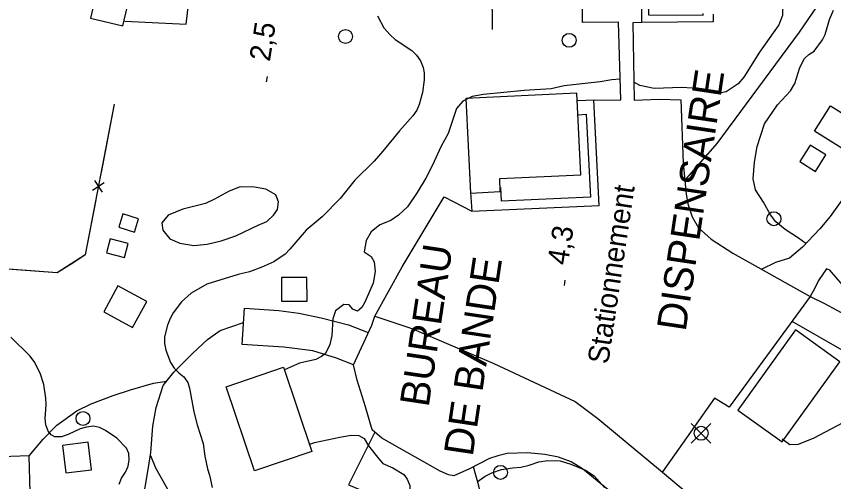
# Model space of a CAD drawing. Extents: x 282461 to 284471, y 5554090 to 5557646.
# Drawn here: x 283089.7 to 283207, y 5555109.4 to 5555176.2 of the extents above; entities that cross this region are included whole.
import ezdxf

# ---------------------------------------------------------------- set-up
doc = ezdxf.new("R2010")
doc.units = 0
for name, color, linetype in [('Niveau 19', 7, 'Continuous'), ('Niveau 2', 7, 'Continuous'), ('Niveau 21', 7, 'Continuous'), ('Niveau 22', 7, 'Continuous'), ('Niveau 3', 7, 'Continuous'), ('Niveau 31', 7, 'Continuous'), ('Niveau 36', 7, 'Continuous'), ('Niveau 37', 7, 'Continuous'), ('Niveau 52', 7, 'Continuous')]:
    doc.layers.add(name, color=color, linetype=linetype)

msp = doc.modelspace()

# ---------------------------------------------------------------- linework, layer by layer
at = {"layer": 'Niveau 19'}
for points in [[(283208.14, 5555149.81), (283206.48, 5555147.46), (283205, 5555145.69), (283202.48, 5555143.03), (283200.64, 5555141.49), (283198.62, 5555140.82), (283196.64, 5555139.88)], [(283203.61, 5555135.98), (283205.65, 5555134.96), (283210.96, 5555132.06), (283212.65, 5555131.38), (283213.29, 5555131.34), (283213.63, 5555131.75), (283213.62, 5555132.5), (283213.38, 5555133.14), (283211.91, 5555134.57), (283209.69, 5555136.3), (283208.23, 5555137.62), (283206.4, 5555139.76), (283205.94, 5555139.93), (283204.8, 5555138.28), (283204.29, 5555137.16), (283203.61, 5555135.98)], [(283138.06, 5555126.15), (283135.61, 5555127.12), (283132.23, 5555128.14), (283128.04, 5555128.69), (283122.05, 5555129.06), (283122.39, 5555134.28), (283127.33, 5555133.97), (283130.18, 5555133.58), (283133.39, 5555132.9), (283137.35, 5555131.89), (283140.17, 5555130.77)], [(283200.99, 5555132.4), (283209.16, 5555127.75), (283211.38, 5555126.27), (283212.31, 5555125.35), (283213.02, 5555124.2), (283213.68, 5555122.48), (283213.75, 5555121.67), (283213.59, 5555120.8), (283212.44, 5555119.63), (283209.1, 5555118.26), (283204.14, 5555115.61), (283201.89, 5555114.72), (283200.68, 5555114.65), (283199.56, 5555115.45)], [(283065.94, 5555107.93), (283080.91, 5555107.75), (283091.63, 5555107.8), (283091.48, 5555113.07), (283086.18, 5555112.91), (283077.02, 5555113.1), (283077, 5555114.38), (283077.49, 5555123.12), (283077.46, 5555125.5), (283072.23, 5555125.34), (283072.09, 5555116.49), (283071.95, 5555114.46), (283071.89, 5555113.93), (283071.38, 5555113.35), (283070.16, 5555113.28), (283066.03, 5555113.42)], [(283141.09, 5555116.49), (283137.31, 5555108.92), (283146.71, 5555105.04), (283149.62, 5555103.91), (283150.8, 5555106.76), (283151.67, 5555106.89), (283152.32, 5555106.43), (283152.79, 5555105.62), (283153.76, 5555101.48), (283157.44, 5555103.38), (283156.66, 5555106.14), (283156.05, 5555108.79), (283155.26, 5555111.51)]]:
    msp.add_lwpolyline(points, dxfattribs=at)
at = {"layer": 'Niveau 2'}
for points in [[(283196.57, 5555185.9), (283195.08, 5555184.44), (283195.09, 5555183.51), (283195.39, 5555182.7), (283196.04, 5555181.9), (283197.04, 5555180.86), (283198.8, 5555179.38), (283199.32, 5555178.8), (283199.68, 5555178.11), (283199.64, 5555176.31), (283199.08, 5555174.97), (283196.34, 5555171.06), (283194.07, 5555167.45), (283193.27, 5555166.51), (283191.54, 5555165.34), (283190.39, 5555165.09), (283186.67, 5555165.87), (283185.16, 5555165.97), (283181.22, 5555165.81), (283179.13, 5555166.25), (283178.29, 5555166.76)], [(283202.99, 5555143.56), (283201.94, 5555144.35), (283200.01, 5555145.6), (283198.67, 5555146.69), (283197.9, 5555147.67), (283196.89, 5555149.51), (283195.77, 5555151.3), (283195.4, 5555152.86), (283195.61, 5555155.24), (283195.99, 5555157.5), (283197.05, 5555160.76), (283198.93, 5555163.5), (283200.76, 5555165.49), (283201.39, 5555166.54), (283202.11, 5555168.86), (283202.79, 5555170.14), (283203.42, 5555170.73), (283204.17, 5555171.2), (283205.37, 5555172.84), (283205.77, 5555173.59), (283206.38, 5555175.74), (283206.94, 5555177.08)], [(283141.51, 5555176.29), (283142.4, 5555174.56), (283143.29, 5555173.52), (283144.05, 5555172.89), (283146.44, 5555171.29), (283147.09, 5555170.6), (283147.68, 5555169.8), (283148.04, 5555168.87), (283148.17, 5555168.06), (283148.18, 5555167.08), (283147.97, 5555165.28), (283147.47, 5555163.53), (283147.13, 5555162.72), (283146.56, 5555161.9), (283144.67, 5555159.74), (283142.27, 5555156.81), (283141.01, 5555155.41), (283138.26, 5555152.66), (283136.15, 5555150.03), (283133.57, 5555147.39), (283131.27, 5555145.51), (283128.93, 5555142.76), (283128.24, 5555142.06), (283126.63, 5555140.94), (283124.9, 5555140.17), (283123.11, 5555139.52), (283121.49, 5555139.1), (283116.99, 5555137.72), (283114.74, 5555136.42), (283113.36, 5555135.19), (283112.17, 5555133.61), (283111.71, 5555132.79), (283111.37, 5555131.86), (283110.93, 5555130.18), (283110.94, 5555129.19), (283111.13, 5555128.27), (283111.79, 5555126.48), (283112.32, 5555125.67), (283112.97, 5555124.98), (283113.67, 5555124.41), (283114.26, 5555123.6), (283114.5, 5555122.79), (283115.12, 5555119.38), (283115.61, 5555117.53), (283116.45, 5555114.87), (283116.71, 5555113.02), (283117.07, 5555111.23)], [(283176.34, 5555167.15), (283175.12, 5555167.08), (283173.44, 5555166.77), (283168.29, 5555166.2), (283166.44, 5555165.78), (283162.56, 5555165.56)], [(283162.56, 5555165.56), (283156.71, 5555164.98), (283155.09, 5555164.68), (283153.76, 5555164.03), (283152.85, 5555162.97), (283151.62, 5555159.37), (283150.6, 5555157.45), (283149.41, 5555154.83), (283148.45, 5555152.96), (283147.2, 5555150.92), (283145.78, 5555148.82), (283144.52, 5555147.65), (283143.42, 5555146.89), (283141.81, 5555146.24), (283140.6, 5555145.24), (283139.87, 5555144.01), (283139.6, 5555142.39), (283140.59, 5555141.7), (283141, 5555140.96), (283141.14, 5555139.57), (283140.87, 5555137.88), (283139.68, 5555135.15), (283139.23, 5555134.39), (283138.6, 5555133.86), (283137.96, 5555134.15), (283137.43, 5555134.78), (283136.67, 5555134.83), (283135.47, 5555133.89), (283135.08, 5555132.73), (283134.93, 5555130.35), (283134.66, 5555129.07), (283134.04, 5555127.79), (283133.46, 5555127.33), (283132.66, 5555126.91), (283130.29, 5555126.37), (283128.14, 5555125.41)], [(283124.36, 5555146.22), (283125.63, 5555146.75), (283126.55, 5555147.63), (283127.12, 5555148.45), (283127.28, 5555149.55), (283126.92, 5555150.54), (283125.46, 5555151.39), (283123.83, 5555151.67), (283121.8, 5555151.7), (283120.18, 5555151.11), (283118.1, 5555149.93), (283116.78, 5555149.33), (283113.54, 5555148.49), (283111.46, 5555147.65), (283110.54, 5555146.54), (283110.67, 5555145.5), (283111.67, 5555144.23), (283113.13, 5555143.61), (283115.11, 5555143.28), (283117.02, 5555143.48), (283119.05, 5555143.96), (283121.18, 5555144.68), (283124.36, 5555146.22)], [(283097.07, 5555116.13), (283096.15, 5555115.83), (283095.16, 5555115.82), (283094.64, 5555116.11), (283094.23, 5555116.62), (283093.87, 5555117.55), (283093.8, 5555118.42), (283093.95, 5555120.39), (283093.88, 5555121.37), (283093.62, 5555123.34), (283093.08, 5555124.96), (283092.19, 5555126.63), (283091.6, 5555127.44), (283088.85, 5555130.13)], [(283104.41, 5555109.02), (283104.74, 5555109.89), (283105.31, 5555110.71), (283105.71, 5555111.58), (283105.87, 5555112.51), (283105.8, 5555113.43), (283105.44, 5555114.18), (283104.09, 5555115.62), (283102.46, 5555116.7), (283101.58, 5555117.16), (283100.71, 5555117.32), (283099.73, 5555117.2), (283098.8, 5555116.96), (283097.07, 5555116.13)], [(283131.66, 5555114.73), (283132.45, 5555114.98), (283136.09, 5555115.77), (283137.71, 5555116.07), (283138.81, 5555116.02), (283139.57, 5555115.57), (283140.22, 5555114.53), (283141.69, 5555112.64), (283142.28, 5555112), (283143.68, 5555111.38), (283145.26, 5555110.41), (283145.73, 5555109.72), (283146.14, 5555108.8), (283146.15, 5555108.16), (283145.98, 5555107.81), (283145.47, 5555107.11), (283142.65, 5555105.64), (283141.5, 5555104.87), (283141.2, 5555104.46)], [(283155.81, 5555109.36), (283156.96, 5555110.18), (283157.89, 5555110.65), (283159.27, 5555111.13), (283160.89, 5555111.38), (283162.05, 5555111.45), (283163.26, 5555111.75), (283164.65, 5555112.23), (283165.92, 5555112.41), (283167.72, 5555112.37), (283169.23, 5555111.87), (283171.33, 5555111.02), (283172.61, 5555110.22), (283174.08, 5555108.55)], [(283117.07, 5555111.23), (283117.38, 5555110.3), (283117.75, 5555108.51)]]:
    msp.add_lwpolyline(points, dxfattribs=at)
at = {"layer": 'Niveau 21'}
for points in [[(283140.66, 5555131.85), (283141.11, 5555133.16), (283146.4, 5555131.36), (283158.17, 5555126.32), (283169.88, 5555120.88), (283173.1, 5555118.42), (283182.41, 5555110.75), (283190.78, 5555103.71), (283193.99, 5555101.43), (283196.69, 5555099.3), (283198.2, 5555098.56), (283199.6, 5555098.11), (283201.11, 5555097.78), (283202.39, 5555097.79), (283205.05, 5555098.17), (283206.26, 5555098.47), (283207.36, 5555098.98)], [(283176.19, 5555106.89), (283170.92, 5555111.19), (283169.28, 5555112.22), (283167.48, 5555112.9), (283165.5, 5555113.28), (283163.01, 5555113.49), (283160.11, 5555113.4), (283158.78, 5555113.1), (283157.57, 5555112.68), (283154.69, 5555111.2), (283152.44, 5555110.2), (283151.69, 5555110.36), (283150.47, 5555110.87), (283142.13, 5555115.64), (283140.72, 5555116.79), (283139.76, 5555120.14), (283138.55, 5555123.95), (283138.06, 5555126.15), (283140.66, 5555131.85)]]:
    msp.add_lwpolyline(points, dxfattribs=at)
at = {"layer": 'Niveau 22'}
for points in [[(283189.68, 5555176.49), (283189.69, 5555175.39), (283179.42, 5555175.31), (283179.23, 5555196.55), (283180.25, 5555196.52), (283180.25, 5555181.29), (283180.37, 5555176.39), (283188.26, 5555176.36), (283188.25, 5555176.59)], [(283185.61, 5555152.6), (283190.24, 5555157.93), (283202.05, 5555173.94), (283206.44, 5555180.32), (283208.1, 5555182.1), (283209.75, 5555184.55), (283210.17, 5555183.22), (283210.86, 5555178.76), (283211.35, 5555176.7), (283211.92, 5555173.24), (283212.66, 5555169.71), (283214.7, 5555163.86), (283216.25, 5555160.69)], [(283154.81, 5555151.58), (283155.03, 5555148.22), (283173.3, 5555149.04), (283172.54, 5555164.14), (283170.25, 5555164.06)], [(283170.33, 5555162.06), (283171.43, 5555162.13), (283172.07, 5555150.25), (283159.27, 5555149.65), (283159.19, 5555151.62)], [(283099.93, 5555082.64), (283103.47, 5555088.73), (283104.59, 5555091.93), (283106.08, 5555097.46), (283106.96, 5555101.53), (283108.58, 5555111.11), (283108.96, 5555113.55), (283109.25, 5555117.34), (283109.74, 5555120.01), (283110.75, 5555123.2), (283112.26, 5555125.1), (283114.97, 5555127.82), (283117.1, 5555129.8), (283118.89, 5555131.08), (283122.26, 5555132.22)], [(283091.48, 5555113.07), (283093.49, 5555115.48), (283095.47, 5555117.5), (283098.34, 5555119.56), (283100.4, 5555120.53), (283103.57, 5555121.73), (283106.05, 5555122.57), (283109.34, 5555123.53), (283111.23, 5555123.8)], [(283108.89, 5555113.13), (283109.62, 5555111.36), (283111.28, 5555108.41), (283112.18, 5555105.81), (283113.72, 5555102.59), (283115.31, 5555100.29), (283117.01, 5555098.91), (283118.3, 5555098.29), (283119.63, 5555097.95), (283122.34, 5555097.69)]]:
    msp.add_lwpolyline(points, dxfattribs=at)
at = {"layer": 'Niveau 3'}
for p, q in [((283125.56, 5555166.77), (283125.68, 5555167.56)), ((283168.32, 5555137.52), (283168.44, 5555138.31))]:
    msp.add_line(p, q, dxfattribs=at)
at = {"layer": 'Niveau 31'}
for points in [[(283104.94, 5555174.82), (283106.2, 5555180.15), (283101.55, 5555181.25), (283100.28, 5555175.92), (283104.94, 5555174.82)], [(283170.66, 5555153.45), (283170.1, 5555165.14), (283154.19, 5555164.38), (283154.84, 5555150.82), (283159.12, 5555151.03), (283159.03, 5555152.89), (283170.66, 5555153.45)], [(283208.82, 5555156.83), (283204.24, 5555159.7), (283206.53, 5555163.35), (283211.11, 5555160.48), (283208.82, 5555156.83)], [(283205.85, 5555156.29), (283203.59, 5555157.71), (283202.11, 5555155.35), (283204.37, 5555153.93), (283205.85, 5555156.29)], [(283107.19, 5555147.13), (283104.96, 5555147.83), (283104.36, 5555145.92), (283106.6, 5555145.22), (283107.19, 5555147.13)], [(283105.69, 5555143.57), (283103.13, 5555144.24), (283102.61, 5555142.25), (283105.17, 5555141.58), (283105.69, 5555143.57)], [(283131.37, 5555138.68), (283127.7, 5555138.68), (283127.7, 5555135.29), (283131.38, 5555135.3), (283131.37, 5555138.68)], [(283108.37, 5555135.26), (283104.23, 5555137.5), (283102.2, 5555133.77), (283106.34, 5555131.52), (283108.37, 5555135.26)], [(283201.47, 5555131.17), (283193.2, 5555119.65), (283199.57, 5555115.08), (283207.84, 5555126.59), (283201.47, 5555131.17)], [(283123.84, 5555110.92), (283119.76, 5555123.01), (283127.99, 5555125.79), (283132.07, 5555113.7), (283123.84, 5555110.92)], [(283099.94, 5555115.02), (283096.27, 5555114.57), (283096.75, 5555110.62), (283100.42, 5555111.06), (283099.94, 5555115.02)]]:
    msp.add_lwpolyline(points, dxfattribs=at)
at = {"layer": 'Niveau 36'}
for p, q in [((283189.36, 5555114.9), (283186.54, 5555117.72)), ((283186.54, 5555114.9), (283189.36, 5555117.72))]:
    msp.add_line(p, q, dxfattribs=at)
for centre in [(283136.91, 5555173.3), (283169, 5555172.75), (283198.4, 5555147.13), (283099.22, 5555118.44), (283187.96, 5555116.32), (283159.14, 5555110.7)]:
    msp.add_circle(centre, 1, dxfattribs=at)
at = {"layer": 'Niveau 37'}
for p, q in [((283100.6, 5555151.22), (283102.26, 5555152.35)), ((283100.87, 5555152.61), (283101.99, 5555150.95))]:
    msp.add_line(p, q, dxfattribs=at)
for points in [[(283105.23, 5555175.49), (283114.05, 5555175.06), (283114.31, 5555177.5), (283115.5, 5555180.06), (283116.7, 5555183.11), (283116.94, 5555188.64)], [(283157.99, 5555174.3), (283157.97, 5555180.04)], [(283157.99, 5555174.3), (283157.97, 5555180.04)], [(283105.23, 5555175.49), (283114.05, 5555175.06), (283114.17, 5555176.22)], [(283103.68, 5555163.57), (283099.55, 5555141.93), (283095.53, 5555139.34), (283086.01, 5555140.06), (283086.59, 5555149.63)], [(283103.68, 5555163.57), (283101.81, 5555153.75)], [(283101.06, 5555149.82), (283099.55, 5555141.93), (283097.89, 5555140.86)], [(283097.89, 5555140.86), (283095.53, 5555139.34), (283088.36, 5555139.88)]]:
    msp.add_lwpolyline(points, dxfattribs=at)
at = {"layer": 'Niveau 52'}
for points in [[(283172.54, 5555164.14), (283176.43, 5555164.22), (283176.1, 5555175.35), (283170.94, 5555175.3), (283170.88, 5555209.94)], [(283179.42, 5555175.31), (283178.13, 5555175.25), (283178.34, 5555164.18), (283181.94, 5555164.28), (283185.01, 5555164.19), (283185.35, 5555155.1), (283185.81, 5555150.65), (283186.06, 5555149.26), (283186.66, 5555147.41), (283187.55, 5555145.8), (283189.37, 5555144.18), (283192.52, 5555142.18), (283203.61, 5555135.98), (283191.98, 5555120.05), (283189.87, 5555121.36), (283182.4, 5555110.76)], [(283141.11, 5555133.16), (283145.02, 5555140.21), (283151.04, 5555150.29), (283155.03, 5555148.22)]]:
    msp.add_lwpolyline(points, dxfattribs=at)

# ---------------------------------------------------------------- texts
at = {"layer": 'Niveau 3'}
for s, p in [('2,5  ', (283126.04, 5555169.61)), ('4,3  ', (283168.8, 5555140.36))]:
    msp.add_text(s, height=3, rotation=81.0957, dxfattribs=at).set_placement(p)
at = {"layer": 'Niveau 31'}
for s, p in [('DISPENSAIRE', (283185.72, 5555130.84)), ('BUREAU', (283148.83, 5555119.96)), ('DE BANDE', (283155.15, 5555112.88))]:
    msp.add_text(s, height=4.2, rotation=81.5139, dxfattribs=at).set_placement(p)
at = {"layer": 'Niveau 52'}
msp.add_text('Stationnement', height=2.9999, rotation=81.5139, dxfattribs=at).set_placement((283174.6, 5555126.14))

doc.saveas('drawing.dxf')
